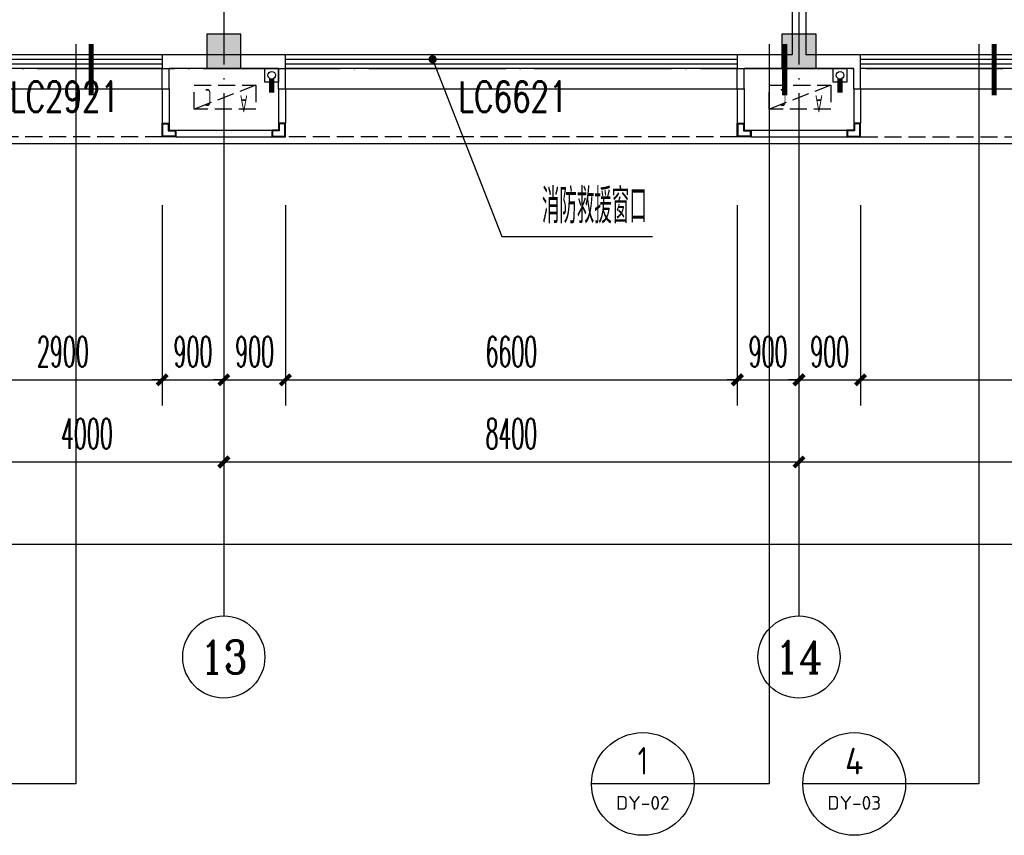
# Model space of a CAD drawing. Extents: x 1779708 to 7299578, y -1121471 to 88434.
# Tile 319 of 656: x 4631186 to 4645566, y -1072048 to -1060131. Entities that reach past the tile are written whole.
import ezdxf
from ezdxf.enums import TextEntityAlignment as Align

# ---------------------------------------------------------------- set-up
doc = ezdxf.new("R2010")
doc.units = 0
doc.header["$LTSCALE"] = 1000
doc.header["$MEASUREMENT"] = 0
doc.linetypes.add('DASH', pattern=[0.35, 0.25, -0.1])
doc.linetypes.add('DOTE', pattern=[2.42, 2, -0.2, 0.02, -0.2])
doc.layers.get('0').update_dxf_attribs({"linetype": 'CONTINUOUS'})
doc.layers.get('Defpoints').update_dxf_attribs({"linetype": 'CONTINUOUS'})
for name, color, linetype in [('11111111111111111111111111111', 50, 'DASH'), ('AXIS', 3, 'CONTINUOUS'), ('AXIS_TEXT', 7, 'CONTINUOUS'), ('DIM_IDEN', 3, 'CONTINUOUS'), ('DIM_LEAD', 3, 'CONTINUOUS'), ('DIM_污水', 3, 'CONTINUOUS'), ('DOTE', 1, 'DOTE'), ('P_PS_DIM', 1, 'CONTINUOUS'), ('PIPE-雨水', 4, 'CONTINUOUS'), ('PUB_DIM', 3, 'CONTINUOUS'), ('PUB_TEXT', 7, 'CONTINUOUS'), ('WALL', 255, 'CONTINUOUS'), ('WINDOW', 2, 'CONTINUOUS'), ('WINDOW_TEXT', 7, 'CONTINUOUS'), ('修改', 6, 'CONTINUOUS'), ('墙柱', 2, 'CONTINUOUS'), ('室外构件', 4, 'CONTINUOUS'), ('看线', 3, 'CONTINUOUS'), ('空调机位表示', 70, 'CONTINUOUS')]:
    doc.layers.add(name, color=color, linetype=linetype)
doc.styles.add('_TCH_AXIS', font='COMPLEX', dxfattribs={"bigfont": 'GBCBIG'})
doc.styles.add('_TCH_DIM', font='SIMPLEX.shx', dxfattribs={"width": 0.7, "bigfont": 'GBCBIG.shx'})
doc.styles.add('_TCH_DIM_T3', font='SIMPLEX.shx', dxfattribs={"width": 0.494118, "bigfont": 'GBCBIG.shx'})
doc.styles.add('_TCH_WINDOW', font='SIMPLEX', dxfattribs={"height": 3.5, "bigfont": 'GBCBIG'})
doc.styles.add('COMPLEX', font='COMPLEX')
doc.styles.get("Standard").update_dxf_attribs({"font": 'GBENOR', "bigfont": 'GBCBIG'})
doc.dimstyles.new('_TCH_ARCH&&150', dxfattribs={"dimtxt": 446.25, "dimasz": 150, "dimexe": 375, "dimexo": 450, "dimgap": 189.375, "dimtad": 1, "dimdec": 0, "dimzin": 0, "dimdsep": 46, "dimtxsty": '_TCH_DIM_T3', "dimblk": 'ARCHTICK', "dimcen": 0.09, "dimdle": 225, "dimclrt": 7, "dimazin": 2, "dimtfac": 1, "dimtdec": 0, "dimtix": 1, "dimtmove": 2, "dimatfit": 3, "dimfxl": 250, "dimtolj": 1, "dimtzin": 0, "dimarcsym": 0})

# ---------------------------------------------------------------- blocks, each defined once
blk = doc.blocks.new('_AXISO')
blk.add_circle((0, 0), 0.5)
at = {"layer": 'AXIS_TEXT', "style": 'COMPLEX', "width": 1.041667}
blk.add_attdef('A', text='', height=0.56, dxfattribs=at).set_placement((-0.25, -0.28), (0.25, -0.28), align=Align.FIT)
blk = doc.blocks.new('_ArchTick')
at = {"color": 0, "linetype": 'ByBlock', "const_width": 0.4}
blk.add_lwpolyline([(-0.5, -0.5), (0.5, 0.5)], dxfattribs=at)
blk = doc.blocks.new('*D6822')
at = {"layer": 'AXIS', "color": 0, "lineweight": -2, "transparency": 16777216}
for p, q in [((9200, 6750), (9200, 1875)), ((84800, 6750), (84800, 1875)), ((8975, 2250), (85025, 2250))]:
    blk.add_line(p, q, dxfattribs=at)
at = {"layer": 'Defpoints', "color": 0, "transparency": 16777216}
for p in [(9200, 7200), (84800, 7200), (84800, 2250)]:
    blk.add_point(p, dxfattribs=at)
at = {"layer": 'AXIS', "color": 0, "lineweight": -2, "transparency": 16777216, "xscale": 150, "yscale": 150, "zscale": 150, "rotation": 180}
blk.add_blockref('_ArchTick', (9200, 2250), dxfattribs=at)
at = {"layer": 'AXIS', "color": 0, "lineweight": -2, "transparency": 16777216, "xscale": 150, "yscale": 150, "zscale": 150}
blk.add_blockref('_ArchTick', (84800, 2250), dxfattribs=at)
at = {"layer": 'AXIS', "color": 7, "transparency": 16777216, "insert": (47000, 2663), "char_height": 446.2, "attachment_point": 5, "style": '_TCH_DIM_T3'}
blk.add_mtext('\\A1;75600', dxfattribs=at)
blk = doc.blocks.new('*D6834')
at = {"layer": 'AXIS', "color": 0, "lineweight": -2, "transparency": 16777216}
for p, q in [((64000, 6750), (64000, 3075)), ((68000, 6750), (68000, 3075)), ((63775, 3450), (68225, 3450))]:
    blk.add_line(p, q, dxfattribs=at)
at = {"layer": 'Defpoints', "color": 0, "transparency": 16777216}
for p in [(64000, 7200), (68000, 7200), (68000, 3450)]:
    blk.add_point(p, dxfattribs=at)
at = {"layer": 'AXIS', "color": 0, "lineweight": -2, "transparency": 16777216, "xscale": 150, "yscale": 150, "zscale": 150, "rotation": 180}
blk.add_blockref('_ArchTick', (64000, 3450), dxfattribs=at)
at = {"layer": 'AXIS', "color": 0, "lineweight": -2, "transparency": 16777216, "xscale": 150, "yscale": 150, "zscale": 150}
blk.add_blockref('_ArchTick', (68000, 3450), dxfattribs=at)
at = {"layer": 'AXIS', "color": 7, "transparency": 16777216, "insert": (66000, 3863), "char_height": 446.2, "attachment_point": 5, "style": '_TCH_DIM_T3'}
blk.add_mtext('\\A1;4000', dxfattribs=at)
blk = doc.blocks.new('*D6835')
at = {"layer": 'AXIS', "color": 0, "lineweight": -2, "transparency": 16777216}
for p, q in [((68000, 6750), (68000, 3075)), ((76400, 6750), (76400, 3075)), ((67775, 3450), (76625, 3450))]:
    blk.add_line(p, q, dxfattribs=at)
at = {"layer": 'Defpoints', "color": 0, "transparency": 16777216}
for p in [(68000, 7200), (76400, 7200), (76400, 3450)]:
    blk.add_point(p, dxfattribs=at)
at = {"layer": 'AXIS', "color": 0, "lineweight": -2, "transparency": 16777216, "xscale": 150, "yscale": 150, "zscale": 150, "rotation": 180}
blk.add_blockref('_ArchTick', (68000, 3450), dxfattribs=at)
at = {"layer": 'AXIS', "color": 0, "lineweight": -2, "transparency": 16777216, "xscale": 150, "yscale": 150, "zscale": 150}
blk.add_blockref('_ArchTick', (76400, 3450), dxfattribs=at)
at = {"layer": 'AXIS', "color": 7, "transparency": 16777216, "insert": (72200, 3863), "char_height": 446.2, "attachment_point": 5, "style": '_TCH_DIM_T3'}
blk.add_mtext('\\A1;8400', dxfattribs=at)
blk = doc.blocks.new('*D6836')
at = {"layer": 'AXIS', "color": 0, "lineweight": -2, "transparency": 16777216}
for p, q in [((76400, 6750), (76400, 3075)), ((84300, 6750), (84300, 3075)), ((76175, 3450), (84525, 3450))]:
    blk.add_line(p, q, dxfattribs=at)
at = {"layer": 'Defpoints', "color": 0, "transparency": 16777216}
for p in [(76400, 7200), (84300, 7200), (84300, 3450)]:
    blk.add_point(p, dxfattribs=at)
at = {"layer": 'AXIS', "color": 0, "lineweight": -2, "transparency": 16777216, "xscale": 150, "yscale": 150, "zscale": 150, "rotation": 180}
blk.add_blockref('_ArchTick', (76400, 3450), dxfattribs=at)
at = {"layer": 'AXIS', "color": 0, "lineweight": -2, "transparency": 16777216, "xscale": 150, "yscale": 150, "zscale": 150}
blk.add_blockref('_ArchTick', (84300, 3450), dxfattribs=at)
at = {"layer": 'AXIS', "color": 7, "transparency": 16777216, "insert": (80350, 3863), "char_height": 446.2, "attachment_point": 5, "style": '_TCH_DIM_T3'}
blk.add_mtext('\\A1;7900', dxfattribs=at)
blk = doc.blocks.new('A$C66903B95')
at = {"layer": '墙柱'}
h = blk.add_hatch(color=256, dxfattribs=at)
h.paths.add_polyline_path([(24950, 51000), (25450, 51000), (25450, 50500), (24950, 50500)])
h.paths.add_polyline_path([(66900, 12800), (67500, 12800), (67500, 13400), (66900, 13400)])
h.paths.add_polyline_path([(16600, 12800), (17100, 12800), (17100, 13300), (16600, 13300)])
h.paths.add_polyline_path([(27130, 15100), (27130, 15400), (26330, 15400), (26330, 15100)])
h.paths.add_polyline_path([(54500, 0), (55000, 0), (55000, 500), (54500, 500)])
h.paths.add_polyline_path([(16600, 51000), (17100, 51000), (17100, 50500), (16600, 50500)])
h.paths.add_polyline_path([(42000, 41700), (42600, 41700), (42600, 41200), (42000, 41200)])
h.paths.add_polyline_path([(58500, 32900), (59100, 32900), (59100, 32400), (58500, 32400)])
h.paths.add_polyline_path([(13000, 44800), (13500, 44800), (13500, 44200), (13000, 44200)])
h.paths.add_polyline_path([(66700, 37100), (67200, 37100), (67200, 36600), (66700, 36600)])
h.paths.add_polyline_path([(20700, 19400), (21200, 19400), (21200, 19900), (20700, 19900)])
h.paths.add_polyline_path([(20700, 26000), (21200, 26000), (21200, 26500), (20700, 26500)])
h.paths.add_polyline_path([(13000, 31800), (13500, 31800), (13500, 32400), (13000, 32400)])
h.paths.add_polyline_path([(20700, 38200), (21200, 38200), (21200, 37700), (20700, 37700)])
h.paths.add_polyline_path([(13000, 51000), (13500, 51000), (13500, 50500), (13000, 50500)])
h.paths.add_polyline_path([(74900, 12800), (75600, 12800), (75600, 13400), (74900, 13400)])
h.paths.add_polyline_path([(54900, 24500), (54400, 24500), (54400, 25000), (54900, 25000)])
h.paths.add_polyline_path([(74900, 41700), (75600, 41700), (75600, 41200), (74900, 41200)])
h.paths.add_polyline_path([(500, 44750), (1000, 44750), (1000, 44250), (500, 44250)])
h.paths.add_polyline_path([(500, 31850), (1000, 31850), (1000, 32350), (500, 32350)])
h.paths.add_polyline_path([(8400, 12800), (8900, 12800), (8900, 13300), (8400, 13300)])
h.paths.add_polyline_path([(66900, 24400), (67500, 24400), (67500, 25000), (66900, 25000)])
h.paths.add_polyline_path([(74900, 25000), (75600, 25000), (75600, 24400), (74900, 24400)])
h.paths.add_polyline_path([(58500, 25000), (59100, 25000), (59100, 24400), (58500, 24400)])
h.paths.add_polyline_path([(66700, 32900), (67200, 32900), (67200, 32400), (66700, 32400)])
h.paths.add_polyline_path([(54400, 32900), (54900, 32900), (54900, 32400), (54400, 32400)])
h.paths.add_polyline_path([(50150, 12800), (50650, 12800), (50650, 13300), (50150, 13300)])
h.paths.add_polyline_path([(46200, 51000), (46700, 51000), (46700, 50500), (46200, 50500)])
h.paths.add_polyline_path([(42500, 38200), (42000, 38200), (42000, 37700), (42500, 37700)])
h.paths.add_polyline_path([(42500, 51000), (42000, 51000), (42000, 50500), (42500, 50500)])
h.paths.add_polyline_path([(24900, 38200), (25400, 38200), (25400, 37700), (24900, 37700)])
h.paths.add_polyline_path([(20700, 31850), (21200, 31850), (21200, 32350), (20700, 32350)])
h.paths.add_polyline_path([(13000, 37600), (13500, 37600), (13500, 38200), (13000, 38200)])
h.paths.add_polyline_path([(16600, 26000), (17100, 26000), (17100, 26500), (16600, 26500)])
h.paths.add_polyline_path([(8200, 26000), (8700, 26000), (8700, 26500), (8200, 26500)])
h.paths.add_polyline_path([(500, 26000), (1000, 26000), (1000, 26500), (500, 26500)])
h.paths.add_polyline_path([(16500, 19300), (17100, 19300), (17100, 19900), (16500, 19900)])
h.paths.add_polyline_path([(8400, 19300), (8900, 19300), (8900, 19900), (8400, 19900)])
h.paths.add_polyline_path([(74900, 38500), (75600, 38500), (75600, 38000), (74900, 38000)])
h.paths.add_polyline_path([(75100, 51000), (75600, 51000), (75600, 50500), (75100, 50500)])
h.paths.add_polyline_path([(66850, 41800), (67550, 41800), (67550, 41200), (66850, 41200)])
h.paths.add_polyline_path([(66850, 51000), (67550, 51000), (67550, 50500), (66850, 50500)])
h.paths.add_polyline_path([(58450, 41800), (59150, 41800), (59150, 41200), (58450, 41200)])
h.paths.add_polyline_path([(58550, 51000), (59050, 51000), (59050, 50500), (58550, 50500)])
h.paths.add_polyline_path([(50150, 38200), (50650, 38200), (50650, 37700), (50150, 37700)])
h.paths.add_polyline_path([(50100, 41700), (50700, 41700), (50700, 41200), (50100, 41200)])
h.paths.add_polyline_path([(50150, 51000), (50650, 51000), (50650, 50500), (50150, 50500)])
h.paths.add_polyline_path([(33100, 38200), (33600, 38200), (33600, 37700), (33100, 37700)])
h.paths.add_polyline_path([(33000, 41700), (33600, 41700), (33600, 41200), (33000, 41200)])
h.paths.add_polyline_path([(24900, 41700), (25500, 41700), (25500, 41200), (24900, 41200)])
h.paths.add_polyline_path([(500, 38200), (1000, 38200), (1000, 37700), (500, 37700)])
h.paths.add_polyline_path([(16500, 41800), (17100, 41800), (17100, 41200), (16500, 41200)])
h.paths.add_polyline_path([(33100, 51000), (33600, 51000), (33600, 50500), (33100, 50500)])
h.paths.add_polyline_path([(500, 51000), (1000, 51000), (1000, 50500), (500, 50500)])
h.paths.add_polyline_path([(74900, 9300), (75600, 9300), (75600, 9800), (74900, 9800)])
h.paths.add_polyline_path([(74900, 0), (75600, 0), (75600, 500), (74900, 500)])
h.paths.add_polyline_path([(66900, 9300), (67500, 9300), (67500, 9800), (66900, 9800)])
h.paths.add_polyline_path([(66950, 0), (67450, 0), (67450, 500), (66950, 500)])
h.paths.add_polyline_path([(58500, 12800), (59100, 12800), (59100, 13400), (58500, 13400)])
h.paths.add_polyline_path([(58500, 9300), (59100, 9300), (59100, 9800), (58500, 9800)])
h.paths.add_polyline_path([(58550, 0), (59050, 0), (59050, 500), (58550, 500)])
h.paths.add_polyline_path([(50100, 9300), (50700, 9300), (50700, 9800), (50100, 9800)])
h.paths.add_polyline_path([(50150, 0), (50650, 0), (50650, 500), (50150, 500)])
h.paths.add_polyline_path([(42000, 12800), (42500, 12800), (42500, 13300), (42000, 13300)])
h.paths.add_polyline_path([(42000, 9300), (42600, 9300), (42600, 9800), (42000, 9800)])
h.paths.add_polyline_path([(33100, 12800), (33600, 12800), (33600, 13300), (33100, 13300)])
h.paths.add_polyline_path([(25060, 12800), (25660, 12800), (25660, 13200), (25060, 13200)])
h.paths.add_polyline_path([(33000, 9300), (33600, 9300), (33600, 9800), (33000, 9800)])
h.paths.add_polyline_path([(24900, 9300), (25500, 9300), (25500, 9800), (24900, 9800)])
h.paths.add_polyline_path([(0, 12500), (700, 12500), (700, 13000), (0, 13000)])
h.paths.add_polyline_path([(0, 9300), (700, 9300), (700, 9800), (0, 9800)])
h.paths.add_polyline_path([(8100, 9300), (8700, 9300), (8700, 9800), (8100, 9800)])
h.paths.add_polyline_path([(16500, 9300), (17100, 9300), (17100, 9800), (16500, 9800)])
h.paths.add_polyline_path([(42000, 0), (42500, 0), (42500, 500), (42000, 500)])
h.paths.add_polyline_path([(33100, 0), (33600, 0), (33600, 500), (33100, 500)])
h.paths.add_polyline_path([(24950, 0), (25450, 0), (25450, 500), (24950, 500)])
h.paths.add_polyline_path([(16500, 0), (17100, 0), (17100, 500), (16500, 500)])
h.paths.add_polyline_path([(8100, 0), (8700, 0), (8700, 500), (8100, 500)])
h.paths.add_polyline_path([(0, 0), (500, 0), (500, 500), (0, 500)])
h.paths.add_polyline_path([(24950, 87000), (25450, 87000), (25450, 87500), (24950, 87500)])
h.paths.add_polyline_path([(66900, 125200), (67500, 125200), (67500, 124600), (66900, 124600)])
h.paths.add_polyline_path([(16600, 125200), (17100, 125200), (17100, 124700), (16600, 124700)])
h.paths.add_polyline_path([(27130, 122900), (27130, 122600), (26330, 122600), (26330, 122900)])
h.paths.add_polyline_path([(54500, 138000), (55000, 138000), (55000, 137500), (54500, 137500)])
h.paths.add_polyline_path([(16600, 87000), (17100, 87000), (17100, 87500), (16600, 87500)])
h.paths.add_polyline_path([(42000, 96300), (42600, 96300), (42600, 96800), (42000, 96800)])
h.paths.add_polyline_path([(58500, 105100), (59100, 105100), (59100, 105600), (58500, 105600)])
h.paths.add_polyline_path([(13000, 93200), (13500, 93200), (13500, 93800), (13000, 93800)])
h.paths.add_polyline_path([(66700, 100900), (67200, 100900), (67200, 101400), (66700, 101400)])
h.paths.add_polyline_path([(20700, 118600), (21200, 118600), (21200, 118100), (20700, 118100)])
h.paths.add_polyline_path([(20700, 112000), (21200, 112000), (21200, 111500), (20700, 111500)])
h.paths.add_polyline_path([(13000, 106200), (13500, 106200), (13500, 105600), (13000, 105600)])
h.paths.add_polyline_path([(20700, 99800), (21200, 99800), (21200, 100300), (20700, 100300)])
h.paths.add_polyline_path([(13000, 87000), (13500, 87000), (13500, 87500), (13000, 87500)])
h.paths.add_polyline_path([(74900, 125200), (75600, 125200), (75600, 124600), (74900, 124600)])
h.paths.add_polyline_path([(54900, 113500), (54400, 113500), (54400, 113000), (54900, 113000)])
h.paths.add_polyline_path([(74900, 96300), (75600, 96300), (75600, 96800), (74900, 96800)])
h.paths.add_polyline_path([(500, 93250), (1000, 93250), (1000, 93750), (500, 93750)])
h.paths.add_polyline_path([(500, 106150), (1000, 106150), (1000, 105650), (500, 105650)])
h.paths.add_polyline_path([(8400, 125200), (8900, 125200), (8900, 124700), (8400, 124700)])
h.paths.add_polyline_path([(66900, 113600), (67500, 113600), (67500, 113000), (66900, 113000)])
h.paths.add_polyline_path([(74900, 113000), (75600, 113000), (75600, 113600), (74900, 113600)])
h.paths.add_polyline_path([(58500, 113000), (59100, 113000), (59100, 113600), (58500, 113600)])
h.paths.add_polyline_path([(66700, 105100), (67200, 105100), (67200, 105600), (66700, 105600)])
h.paths.add_polyline_path([(54400, 105100), (54900, 105100), (54900, 105600), (54400, 105600)])
h.paths.add_polyline_path([(50150, 125200), (50650, 125200), (50650, 124700), (50150, 124700)])
h.paths.add_polyline_path([(46200, 87000), (46700, 87000), (46700, 87500), (46200, 87500)])
h.paths.add_polyline_path([(42500, 99800), (42000, 99800), (42000, 100300), (42500, 100300)])
h.paths.add_polyline_path([(42500, 87000), (42000, 87000), (42000, 87500), (42500, 87500)])
h.paths.add_polyline_path([(24900, 99800), (25400, 99800), (25400, 100300), (24900, 100300)])
h.paths.add_polyline_path([(20700, 106150), (21200, 106150), (21200, 105650), (20700, 105650)])
h.paths.add_polyline_path([(13000, 100400), (13500, 100400), (13500, 99800), (13000, 99800)])
h.paths.add_polyline_path([(16600, 112000), (17100, 112000), (17100, 111500), (16600, 111500)])
h.paths.add_polyline_path([(8200, 112000), (8700, 112000), (8700, 111500), (8200, 111500)])
h.paths.add_polyline_path([(500, 112000), (1000, 112000), (1000, 111500), (500, 111500)])
h.paths.add_polyline_path([(16500, 118700), (17100, 118700), (17100, 118100), (16500, 118100)])
h.paths.add_polyline_path([(8400, 118700), (8900, 118700), (8900, 118100), (8400, 118100)])
h.paths.add_polyline_path([(74900, 99500), (75600, 99500), (75600, 100000), (74900, 100000)])
h.paths.add_polyline_path([(75100, 87000), (75600, 87000), (75600, 87500), (75100, 87500)])
h.paths.add_polyline_path([(66850, 96200), (67550, 96200), (67550, 96800), (66850, 96800)])
h.paths.add_polyline_path([(66850, 87000), (67550, 87000), (67550, 87500), (66850, 87500)])
h.paths.add_polyline_path([(58450, 96200), (59150, 96200), (59150, 96800), (58450, 96800)])
h.paths.add_polyline_path([(58550, 87000), (59050, 87000), (59050, 87500), (58550, 87500)])
h.paths.add_polyline_path([(50150, 99800), (50650, 99800), (50650, 100300), (50150, 100300)])
h.paths.add_polyline_path([(50100, 96300), (50700, 96300), (50700, 96800), (50100, 96800)])
h.paths.add_polyline_path([(50150, 87000), (50650, 87000), (50650, 87500), (50150, 87500)])
h.paths.add_polyline_path([(33100, 99800), (33600, 99800), (33600, 100300), (33100, 100300)])
h.paths.add_polyline_path([(33000, 96300), (33600, 96300), (33600, 96800), (33000, 96800)])
h.paths.add_polyline_path([(24900, 96300), (25500, 96300), (25500, 96800), (24900, 96800)])
h.paths.add_polyline_path([(500, 99800), (1000, 99800), (1000, 100300), (500, 100300)])
h.paths.add_polyline_path([(16500, 96200), (17100, 96200), (17100, 96800), (16500, 96800)])
h.paths.add_polyline_path([(33100, 87000), (33600, 87000), (33600, 87500), (33100, 87500)])
h.paths.add_polyline_path([(500, 87000), (1000, 87000), (1000, 87500), (500, 87500)])
h.paths.add_polyline_path([(74900, 128700), (75600, 128700), (75600, 128200), (74900, 128200)])
h.paths.add_polyline_path([(74900, 138000), (75600, 138000), (75600, 137500), (74900, 137500)])
h.paths.add_polyline_path([(66900, 128700), (67500, 128700), (67500, 128200), (66900, 128200)])
h.paths.add_polyline_path([(66950, 138000), (67450, 138000), (67450, 137500), (66950, 137500)])
h.paths.add_polyline_path([(58500, 125200), (59100, 125200), (59100, 124600), (58500, 124600)])
h.paths.add_polyline_path([(58500, 128700), (59100, 128700), (59100, 128200), (58500, 128200)])
h.paths.add_polyline_path([(58550, 138000), (59050, 138000), (59050, 137500), (58550, 137500)])
h.paths.add_polyline_path([(50100, 128700), (50700, 128700), (50700, 128200), (50100, 128200)])
h.paths.add_polyline_path([(50150, 138000), (50650, 138000), (50650, 137500), (50150, 137500)])
h.paths.add_polyline_path([(42000, 125200), (42500, 125200), (42500, 124700), (42000, 124700)])
h.paths.add_polyline_path([(42000, 128700), (42600, 128700), (42600, 128200), (42000, 128200)])
h.paths.add_polyline_path([(33100, 125200), (33600, 125200), (33600, 124700), (33100, 124700)])
h.paths.add_polyline_path([(25060, 125200), (25660, 125200), (25660, 124800), (25060, 124800)])
h.paths.add_polyline_path([(33000, 128700), (33600, 128700), (33600, 128200), (33000, 128200)])
h.paths.add_polyline_path([(24900, 128700), (25500, 128700), (25500, 128200), (24900, 128200)])
h.paths.add_polyline_path([(0, 125500), (700, 125500), (700, 125000), (0, 125000)])
h.paths.add_polyline_path([(0, 128700), (700, 128700), (700, 128200), (0, 128200)])
h.paths.add_polyline_path([(8100, 128700), (8700, 128700), (8700, 128200), (8100, 128200)])
h.paths.add_polyline_path([(16500, 128700), (17100, 128700), (17100, 128200), (16500, 128200)])
h.paths.add_polyline_path([(42000, 138000), (42500, 138000), (42500, 137500), (42000, 137500)])
h.paths.add_polyline_path([(33100, 138000), (33600, 138000), (33600, 137500), (33100, 137500)])
h.paths.add_polyline_path([(24950, 138000), (25450, 138000), (25450, 137500), (24950, 137500)])
h.paths.add_polyline_path([(16500, 138000), (17100, 138000), (17100, 137500), (16500, 137500)])
h.paths.add_polyline_path([(8100, 138000), (8700, 138000), (8700, 137500), (8100, 137500)])
h.paths.add_polyline_path([(0, 138000), (500, 138000), (500, 137500), (0, 137500)])
for points in [[(58550, 0), (59050, 0), (59050, 500), (58550, 500)], [(66950, 0), (67450, 0), (67450, 500), (66950, 500)]]:
    blk.add_lwpolyline(points, close=True, dxfattribs=at)
blk = doc.blocks.new('A$C46E9187A')
at = {"layer": '空调机位表示', "linetype": 'DASH'}
blk.add_lwpolyline([(0, 0), (0, 350), (900, 350), (900, 0)], close=True, dxfattribs=at)
blk.add_lwpolyline([(0, 0), (900, 350)], dxfattribs=at)
at = {"layer": '空调机位表示', "width": 0.6}
for s, p in [('A', (118, 145)), ('C', (651, 55))]:
    blk.add_text(s, height=250, dxfattribs=at).set_placement(p)
blk = doc.blocks.new('a1')
at = {"layer": '11111111111111111111111111111'}
for p, q in [((59122, 49136), (59122, 48936)), ((59322, 49136), (59122, 49136)), ((59322, 48936), (59322, 49136)), ((59122, 48936), (59322, 48936))]:
    blk.add_line(p, q, dxfattribs=at)
blk = doc.blocks.new('$WINLIB2D$00000001')
at = {"color": 0}
for points in [[(-0.5, 0.5), (-0.5, -0.5)], [(-0.5, 0.5), (0.5, 0.5)], [(0.5, -0.5), (0.5, 0.5)], [(0.5, 0.1667), (-0.5, 0.1667)], [(0.5, -0.1667), (-0.5, -0.1667)], [(-0.5, -0.5), (0.5, -0.5)]]:
    blk.add_lwpolyline(points, dxfattribs=at)
blk = doc.blocks.new('*D6102')
at = {"layer": 'Defpoints', "color": 0, "transparency": 16777216}
for p in [(4643467, -1062393), (4649667, -1062393), (4649667, -1065393)]:
    blk.add_point(p, dxfattribs=at)
at = {"layer": 'PUB_DIM', "color": 0, "lineweight": -2, "transparency": 16777216}
for p, q in [((4643467, -1062843), (4643467, -1065768)), ((4649667, -1062843), (4649667, -1065768)), ((4643242, -1065393), (4649892, -1065393))]:
    blk.add_line(p, q, dxfattribs=at)
at = {"layer": 'PUB_DIM', "color": 0, "lineweight": -2, "transparency": 16777216, "xscale": 150, "yscale": 150, "zscale": 150, "rotation": 180}
blk.add_blockref('_ArchTick', (4643467, -1065393), dxfattribs=at)
at = {"layer": 'PUB_DIM', "color": 0, "lineweight": -2, "transparency": 16777216, "xscale": 150, "yscale": 150, "zscale": 150}
blk.add_blockref('_ArchTick', (4649667, -1065393), dxfattribs=at)
at = {"layer": 'PUB_DIM', "color": 7, "transparency": 16777216, "insert": (4646567, -1064981), "char_height": 446.2, "attachment_point": 5, "style": '_TCH_DIM_T3'}
blk.add_mtext('\\A1;6200', dxfattribs=at)
blk = doc.blocks.new('*D6103')
at = {"layer": 'Defpoints', "color": 0, "transparency": 16777216}
for p in [(4642567, -1062393), (4643467, -1062393), (4643467, -1065393)]:
    blk.add_point(p, dxfattribs=at)
at = {"layer": 'PUB_DIM', "color": 0, "lineweight": -2, "transparency": 16777216}
for p, q in [((4642567, -1062843), (4642567, -1065768)), ((4643467, -1062843), (4643467, -1065768)), ((4642567, -1065393), (4642417, -1065393)), ((4642567, -1065393), (4643467, -1065393)), ((4643467, -1065393), (4643617, -1065393))]:
    blk.add_line(p, q, dxfattribs=at)
at = {"layer": 'PUB_DIM', "color": 0, "lineweight": -2, "transparency": 16777216, "xscale": 150, "yscale": 150, "zscale": 150}
blk.add_blockref('_ArchTick', (4642567, -1065393), dxfattribs=at)
at = {"layer": 'PUB_DIM', "color": 0, "lineweight": -2, "transparency": 16777216, "xscale": 150, "yscale": 150, "zscale": 150, "rotation": 180}
blk.add_blockref('_ArchTick', (4643467, -1065393), dxfattribs=at)
at = {"layer": 'PUB_DIM', "color": 7, "transparency": 16777216, "insert": (4643017, -1064981), "char_height": 446.2, "attachment_point": 5, "style": '_TCH_DIM_T3'}
blk.add_mtext('\\A1;900', dxfattribs=at)
blk = doc.blocks.new('*D6104')
at = {"layer": 'Defpoints', "color": 0, "transparency": 16777216}
for p in [(4641667, -1062393), (4642567, -1062393), (4642567, -1065393)]:
    blk.add_point(p, dxfattribs=at)
at = {"layer": 'PUB_DIM', "color": 0, "lineweight": -2, "transparency": 16777216}
for p, q in [((4641667, -1062843), (4641667, -1065768)), ((4642567, -1062843), (4642567, -1065768)), ((4641667, -1065393), (4641517, -1065393)), ((4641667, -1065393), (4642567, -1065393)), ((4642567, -1065393), (4642717, -1065393))]:
    blk.add_line(p, q, dxfattribs=at)
at = {"layer": 'PUB_DIM', "color": 0, "lineweight": -2, "transparency": 16777216, "xscale": 150, "yscale": 150, "zscale": 150}
blk.add_blockref('_ArchTick', (4641667, -1065393), dxfattribs=at)
at = {"layer": 'PUB_DIM', "color": 0, "lineweight": -2, "transparency": 16777216, "xscale": 150, "yscale": 150, "zscale": 150, "rotation": 180}
blk.add_blockref('_ArchTick', (4642567, -1065393), dxfattribs=at)
at = {"layer": 'PUB_DIM', "color": 7, "transparency": 16777216, "insert": (4642117, -1064981), "char_height": 446.2, "attachment_point": 5, "style": '_TCH_DIM_T3'}
blk.add_mtext('\\A1;900', dxfattribs=at)
blk = doc.blocks.new('*D6105')
at = {"layer": 'Defpoints', "color": 0, "transparency": 16777216}
for p in [(4635067, -1062393), (4641667, -1062393), (4641667, -1065393)]:
    blk.add_point(p, dxfattribs=at)
at = {"layer": 'PUB_DIM', "color": 0, "lineweight": -2, "transparency": 16777216}
for p, q in [((4635067, -1062843), (4635067, -1065768)), ((4641667, -1062843), (4641667, -1065768)), ((4634842, -1065393), (4641892, -1065393))]:
    blk.add_line(p, q, dxfattribs=at)
at = {"layer": 'PUB_DIM', "color": 0, "lineweight": -2, "transparency": 16777216, "xscale": 150, "yscale": 150, "zscale": 150, "rotation": 180}
blk.add_blockref('_ArchTick', (4635067, -1065393), dxfattribs=at)
at = {"layer": 'PUB_DIM', "color": 0, "lineweight": -2, "transparency": 16777216, "xscale": 150, "yscale": 150, "zscale": 150}
blk.add_blockref('_ArchTick', (4641667, -1065393), dxfattribs=at)
at = {"layer": 'PUB_DIM', "color": 7, "transparency": 16777216, "insert": (4638367, -1064981), "char_height": 446.2, "attachment_point": 5, "style": '_TCH_DIM_T3'}
blk.add_mtext('\\A1;6600', dxfattribs=at)
blk = doc.blocks.new('*D6106')
at = {"layer": 'Defpoints', "color": 0, "transparency": 16777216}
for p in [(4634167, -1062393), (4635067, -1062393), (4635067, -1065393)]:
    blk.add_point(p, dxfattribs=at)
at = {"layer": 'PUB_DIM', "color": 0, "lineweight": -2, "transparency": 16777216}
for p, q in [((4634167, -1062843), (4634167, -1065768)), ((4635067, -1062843), (4635067, -1065768)), ((4634167, -1065393), (4634017, -1065393)), ((4634167, -1065393), (4635067, -1065393)), ((4635067, -1065393), (4635217, -1065393))]:
    blk.add_line(p, q, dxfattribs=at)
at = {"layer": 'PUB_DIM', "color": 0, "lineweight": -2, "transparency": 16777216, "xscale": 150, "yscale": 150, "zscale": 150}
blk.add_blockref('_ArchTick', (4634167, -1065393), dxfattribs=at)
at = {"layer": 'PUB_DIM', "color": 0, "lineweight": -2, "transparency": 16777216, "xscale": 150, "yscale": 150, "zscale": 150, "rotation": 180}
blk.add_blockref('_ArchTick', (4635067, -1065393), dxfattribs=at)
at = {"layer": 'PUB_DIM', "color": 7, "transparency": 16777216, "insert": (4634617, -1064981), "char_height": 446.2, "attachment_point": 5, "style": '_TCH_DIM_T3'}
blk.add_mtext('\\A1;900', dxfattribs=at)
blk = doc.blocks.new('*D6107')
at = {"layer": 'Defpoints', "color": 0, "transparency": 16777216}
for p in [(4633267, -1062393), (4634167, -1062393), (4634167, -1065393)]:
    blk.add_point(p, dxfattribs=at)
at = {"layer": 'PUB_DIM', "color": 0, "lineweight": -2, "transparency": 16777216}
for p, q in [((4633267, -1062843), (4633267, -1065768)), ((4634167, -1062843), (4634167, -1065768)), ((4633267, -1065393), (4633117, -1065393)), ((4633267, -1065393), (4634167, -1065393)), ((4634167, -1065393), (4634317, -1065393))]:
    blk.add_line(p, q, dxfattribs=at)
at = {"layer": 'PUB_DIM', "color": 0, "lineweight": -2, "transparency": 16777216, "xscale": 150, "yscale": 150, "zscale": 150}
blk.add_blockref('_ArchTick', (4633267, -1065393), dxfattribs=at)
at = {"layer": 'PUB_DIM', "color": 0, "lineweight": -2, "transparency": 16777216, "xscale": 150, "yscale": 150, "zscale": 150, "rotation": 180}
blk.add_blockref('_ArchTick', (4634167, -1065393), dxfattribs=at)
at = {"layer": 'PUB_DIM', "color": 7, "transparency": 16777216, "insert": (4633717, -1064981), "char_height": 446.2, "attachment_point": 5, "style": '_TCH_DIM_T3'}
blk.add_mtext('\\A1;900', dxfattribs=at)
blk = doc.blocks.new('*D6108')
at = {"layer": 'Defpoints', "color": 0, "transparency": 16777216}
for p in [(4630367, -1062393), (4633267, -1062393), (4633267, -1065393)]:
    blk.add_point(p, dxfattribs=at)
at = {"layer": 'PUB_DIM', "color": 0, "lineweight": -2, "transparency": 16777216}
for p, q in [((4630367, -1062843), (4630367, -1065768)), ((4633267, -1062843), (4633267, -1065768)), ((4630142, -1065393), (4633492, -1065393))]:
    blk.add_line(p, q, dxfattribs=at)
at = {"layer": 'PUB_DIM', "color": 0, "lineweight": -2, "transparency": 16777216, "xscale": 150, "yscale": 150, "zscale": 150, "rotation": 180}
blk.add_blockref('_ArchTick', (4630367, -1065393), dxfattribs=at)
at = {"layer": 'PUB_DIM', "color": 0, "lineweight": -2, "transparency": 16777216, "xscale": 150, "yscale": 150, "zscale": 150}
blk.add_blockref('_ArchTick', (4633267, -1065393), dxfattribs=at)
at = {"layer": 'PUB_DIM', "color": 7, "transparency": 16777216, "insert": (4631817, -1064981), "char_height": 446.2, "attachment_point": 5, "style": '_TCH_DIM_T3'}
blk.add_mtext('\\A1;2900', dxfattribs=at)
blk = doc.blocks.new('A$C159220C3')
at = {"layer": 'AXIS'}
for p, q in [((68000, 7200), (68000, 1200)), ((76400, 7200), (76400, 1200))]:
    blk.add_line(p, q, dxfattribs=at)
at = {"layer": 'DOTE'}
for p, q in [((68000, 149200), (68000, 7200)), ((76400, 149200), (76400, 7200)), ((7200, 9200), (86800, 9200))]:
    blk.add_line(p, q, dxfattribs=at)
at = {"layer": 'AXIS'}
ref = blk.add_blockref('_AXISO', (68000, 600), dxfattribs=dict(at, xscale=1200, yscale=1200, zscale=1200))
ref.add_attrib('A', '13', dxfattribs={"layer": 'AXIS_TEXT', "height": 481.71, "style": '_TCH_AXIS', "width": 1.034483}).set_placement((67655.9, 359.1), (68344.1, 359.1), align=Align.FIT)
ref = blk.add_blockref('_AXISO', (76400, 600), dxfattribs=dict(at, xscale=1200, yscale=1200, zscale=1200))
ref.add_attrib('A', '14', dxfattribs={"layer": 'AXIS_TEXT', "height": 471.11, "style": '_TCH_AXIS'}).set_placement((76052.3, 364.4), (76747.7, 364.4), align=Align.FIT)
for p1, p2, distance, picture, middle in [((9200, 7200), (84800, 7200), -4950, '*D6822', (47000, 2662.5)), ((64000, 7200), (68000, 7200), -3750, '*D6834', (66000, 3862.5)), ((68000, 7200), (76400, 7200), -3750, '*D6835', (72200, 3862.5)), ((76400, 7200), (84300, 7200), -3750, '*D6836', (80350, 3862.5))]:
    dim = blk.add_aligned_dim(p1=p1, p2=p2, distance=distance, dimstyle='_TCH_ARCH&&150', dxfattribs=at)
    dim.commit()
    dim.dimension.update_dxf_attribs({"geometry": picture, "text_midpoint": middle})

msp = doc.modelspace()

# ---------------------------------------------------------------- linework, layer by layer
at = {"layer": 'DIM_IDEN'}
for p, q in [((4632006, -1060488.1), (4632006, -1071298)), ((4642134.5, -1060488.1), (4642134.5, -1071298)), ((4645192.4, -1060488.1), (4645192.4, -1071298)), ((4632006, -1071298), (4630908.4, -1071298)), ((4641036.9, -1071298), (4639536.9, -1071298)), ((4642134.5, -1071298), (4641036.9, -1071298)), ((4644125.2, -1071298), (4642625.2, -1071298)), ((4645192.4, -1071298), (4644125.2, -1071298))]:
    msp.add_line(p, q, dxfattribs=at)
at = {"layer": 'DIM_IDEN', "const_width": 75}
for points in [[(4632231, -1060488.1), (4632231, -1061238.1)], [(4642359.5, -1060488.1), (4642359.5, -1061238.1)], [(4645417.4, -1060488.1), (4645417.4, -1061238.1)]]:
    msp.add_lwpolyline(points, dxfattribs=at)
at = {"layer": 'DIM_IDEN'}
for centre in [(4640286.9, -1071298), (4643375.2, -1071298)]:
    msp.add_circle(centre, 750, dxfattribs=at)
at = {"layer": 'DIM_LEAD'}
for p, q in [((4637217.4, -1060710), (4638226.3, -1063297.2)), ((4638226.3, -1063297.2), (4640429.1, -1063297.2))]:
    msp.add_line(p, q, dxfattribs=at)
at = {"layer": 'DIM_LEAD', "const_width": 60}
msp.add_lwpolyline([(4637206.5, -1060682, 1), (4637228.3, -1060737.9, 1)], format="xyb", close=True, dxfattribs=at)
at = {"layer": 'DIM_污水', "color": 7}
for centre in [(4634867.1, -1060943.3), (4643167.1, -1060943.3)]:
    msp.add_circle(centre, 55, dxfattribs=at)
at = {"layer": 'PIPE-雨水', "const_width": 75}
for points in [[(4634867.1, -1060998.3), (4634867.1, -1061198.3)], [(4643167.1, -1060998.3), (4643167.1, -1061198.3)]]:
    msp.add_lwpolyline(points, dxfattribs=at)
at = {"layer": 'WALL'}
for p, q in [((4642467.1, -1051743.3), (4642467.1, -1060643.3)), ((4642667.1, -1051643.3), (4642667.1, -1060643.3)), ((4633367.1, -1060643.3), (4633267.1, -1060643.3)), ((4633267.1, -1060643.3), (4633267.1, -1060843.3)), ((4634967.1, -1060643.3), (4633367.1, -1060643.3)), ((4635067.1, -1060643.3), (4634967.1, -1060643.3)), ((4635067.1, -1060843.3), (4635067.1, -1060643.3)), ((4641767.1, -1060643.3), (4641667.1, -1060643.3)), ((4641667.1, -1060643.3), (4641667.1, -1060843.3)), ((4642467.1, -1060643.3), (4641767.1, -1060643.3)), ((4643367.1, -1060643.3), (4642667.1, -1060643.3)), ((4643467.1, -1060643.3), (4643367.1, -1060643.3)), ((4643467.1, -1060843.3), (4643467.1, -1060643.3)), ((4633267.1, -1061143.3), (4633267.1, -1060843.3)), ((4633367.1, -1061143.3), (4633367.1, -1060843.3)), ((4634967.1, -1060843.3), (4633367.1, -1060843.3)), ((4634967.1, -1061143.3), (4634967.1, -1060843.3)), ((4635067.1, -1061143.3), (4635067.1, -1060843.3)), ((4641667.1, -1061143.3), (4641667.1, -1060843.3)), ((4642567.1, -1060843.3), (4641767.1, -1060843.3)), ((4641767.1, -1061143.3), (4641767.1, -1060843.3)), ((4643367.1, -1060843.3), (4642567.1, -1060843.3)), ((4643367.1, -1061143.3), (4643367.1, -1060843.3)), ((4643467.1, -1061143.3), (4643467.1, -1060843.3)), ((4633267.1, -1061143.3), (4633367.1, -1061143.3)), ((4634967.1, -1061143.3), (4635067.1, -1061143.3)), ((4641667.1, -1061143.3), (4641767.1, -1061143.3)), ((4643367.1, -1061143.3), (4643467.1, -1061143.3))]:
    msp.add_line(p, q, dxfattribs=at)
at = {"layer": '室外构件'}
for points in [[(4633267.1, -1061143.3), (4633267.1, -1061643.3)], [(4633367.1, -1061143.3), (4633367.1, -1061643.3)], [(4634967.1, -1061143.3), (4634967.1, -1061643.3)], [(4635067.1, -1061143.3), (4635067.1, -1061643.3)], [(4641667.1, -1061143.3), (4641667.1, -1061643.3)], [(4641767.1, -1061143.3), (4641767.1, -1061643.3)], [(4643367.1, -1061143.3), (4643367.1, -1061643.3)], [(4643467.1, -1061143.3), (4643467.1, -1061643.3)], [(4633467.1, -1061743.3), (4634867.1, -1061743.3)], [(4641867.1, -1061743.3), (4643267.1, -1061743.3)], [(4633467.1, -1061843.3), (4634867.1, -1061843.3)], [(4641867.1, -1061843.3), (4643267.1, -1061843.3)]]:
    msp.add_lwpolyline(points, dxfattribs=at)
for points in [[(4633367.1, -1061643.3), (4633367.1, -1061743.3), (4633467.1, -1061743.3), (4633467.1, -1061843.3), (4633267.1, -1061843.3), (4633267.1, -1061643.3)], [(4633357.1, -1061653.3), (4633357.1, -1061753.3), (4633457.1, -1061753.3), (4633457.1, -1061833.3), (4633277.1, -1061833.3), (4633277.1, -1061653.3)], [(4634967.1, -1061643.3), (4634967.1, -1061743.3), (4634867.1, -1061743.3), (4634867.1, -1061843.3), (4635067.1, -1061843.3), (4635067.1, -1061643.3)], [(4634977.1, -1061653.3), (4634977.1, -1061753.3), (4634877.1, -1061753.3), (4634877.1, -1061833.3), (4635057.1, -1061833.3), (4635057.1, -1061653.3)], [(4641767.1, -1061643.3), (4641767.1, -1061743.3), (4641867.1, -1061743.3), (4641867.1, -1061843.3), (4641667.1, -1061843.3), (4641667.1, -1061643.3)], [(4641757.1, -1061653.3), (4641757.1, -1061753.3), (4641857.1, -1061753.3), (4641857.1, -1061833.3), (4641677.1, -1061833.3), (4641677.1, -1061653.3)], [(4643367.1, -1061643.3), (4643367.1, -1061743.3), (4643267.1, -1061743.3), (4643267.1, -1061843.3), (4643467.1, -1061843.3), (4643467.1, -1061643.3)], [(4643377.1, -1061653.3), (4643377.1, -1061753.3), (4643277.1, -1061753.3), (4643277.1, -1061833.3), (4643457.1, -1061833.3), (4643457.1, -1061653.3)]]:
    msp.add_lwpolyline(points, close=True, dxfattribs=at)
at = {"layer": '看线', "color": 190}
for p, q in [((4626667.1, -1061143.3), (4633267.1, -1061143.3)), ((4635067.1, -1061143.3), (4641667.1, -1061143.3)), ((4643467.1, -1061143.3), (4649667.1, -1061143.3))]:
    msp.add_line(p, q, dxfattribs=at)
at = {"layer": '看线', "color": 190, "linetype": 'DASH'}
for p, q in [((4633267.1, -1061843.3), (4626667.1, -1061843.3)), ((4641667.1, -1061843.3), (4635067.1, -1061843.3)), ((4643467.1, -1061843.3), (4651567.1, -1061843.3))]:
    msp.add_line(p, q, dxfattribs=at)
at = {"layer": '看线', "color": 190}
msp.add_lwpolyline([(4650967.1, -1008843.3), (4651667.1, -1008843.3), (4651667.1, -1061943.3), (4574667.1, -1061943.3), (4574667.1, -1048043.3), (4574767.1, -1048043.3)], dxfattribs=at)

# ---------------------------------------------------------------- block references
at = {"layer": 'P_PS_DIM', "color": 7, "xscale": -1}
for p in [(4694089.1, -1109978.9), (4702389.1, -1109978.9)]:
    msp.add_blockref('a1', p, dxfattribs=at)
at = {"layer": 'WINDOW'}
ref = msp.add_blockref('$WINLIB2D$00000001', (4631817.1, -1060743.3), dxfattribs=dict(at, xscale=2900, yscale=-200, zscale=2900, rotation=180))
ref.add_attrib('A', 'LC2921', (4631044.6, -1061478.9), dxfattribs={"layer": 'WINDOW_TEXT', "height": 446.25, "style": '_TCH_WINDOW', "width": 0.705882})
ref = msp.add_blockref('$WINLIB2D$00000001', (4638367.1, -1060743.3), dxfattribs=dict(at, xscale=6600, yscale=-200, zscale=6600, rotation=180))
ref.add_attrib('A', 'LC6621', (4637594.6, -1061478.9), dxfattribs={"layer": 'WINDOW_TEXT', "height": 446.25, "style": '_TCH_WINDOW', "width": 0.705882})
ref = msp.add_blockref('$WINLIB2D$00000001', (4646567.1, -1060743.3), dxfattribs=dict(at, xscale=6200, yscale=-200, zscale=6200, rotation=180))
ref.add_attrib('A', 'LC6221', (4645794.6, -1061478.9), dxfattribs={"layer": 'WINDOW_TEXT', "height": 446.25, "style": '_TCH_WINDOW', "width": 0.705882})
at = {"layer": '修改'}
for name, p in [('A$C159220C3', (4566167.1, -1070043.3)), ('A$C66903B95', (4575367.1, -1060843.3))]:
    msp.add_blockref(name, p, dxfattribs=at)
at = {"layer": '空调机位表示', "linetype": 'DASH', "rotation": 180}
for p in [(4634634.5, -1061088.2), (4643034.5, -1061088.2)]:
    msp.add_blockref('A$C46E9187A', p, dxfattribs=at)

# ---------------------------------------------------------------- texts
at = {"layer": 'PUB_TEXT', "color": 7, "style": '_TCH_DIM', "width": 0.7}
msp.add_text('消防救援窗口', height=506.38, dxfattribs=at).set_placement((4638813.3, -1063106.2))
at = {"layer": 'PUB_TEXT', "color": 7}
for s, height, width, p, p2 in [('1', 403.5, 0.995924, (4640212.8, -1071160.9), (4640360.9, -1071160.9)), ('DY-02', 201.87, 1.026321, (4639895.5, -1071675.1), (4640678.3, -1071675.1)), ('DY-03', 201.97, 1.022865, (4642983.9, -1071675.1), (4643766.5, -1071675.1))]:
    msp.add_text(s, height=height, dxfattribs=dict(at, width=width)).set_placement(p, p2, align=Align.FIT)
msp.add_text('4', height=390.3, dxfattribs=at).set_placement((4643240.2, -1071159), (4643510.2, -1071159), align=Align.FIT)

# ---------------------------------------------------------------- dimensions: what is measured, and where the dimension line sits
at = {"layer": 'PUB_DIM'}
for p1, p2, picture, middle in [((4630367.1, -1062393.3), (4633267.1, -1062393.3), '*D6108', (4631817.1, -1064980.8)), ((4633267.1, -1062393.3), (4634167.1, -1062393.3), '*D6107', (4633717.1, -1064980.8)), ((4634167.1, -1062393.3), (4635067.1, -1062393.3), '*D6106', (4634617.1, -1064980.8)), ((4635067.1, -1062393.3), (4641667.1, -1062393.3), '*D6105', (4638367.1, -1064980.8)), ((4641667.1, -1062393.3), (4642567.1, -1062393.3), '*D6104', (4642117.1, -1064980.8)), ((4642567.1, -1062393.3), (4643467.1, -1062393.3), '*D6103', (4643017.1, -1064980.8)), ((4643467.1, -1062393.3), (4649667.1, -1062393.3), '*D6102', (4646567.1, -1064980.8))]:
    dim = msp.add_aligned_dim(p1=p1, p2=p2, distance=-3000, dimstyle='_TCH_ARCH&&150', dxfattribs=at)
    dim.commit()
    dim.dimension.update_dxf_attribs({"geometry": picture, "text_midpoint": middle})

doc.saveas('drawing.dxf')
